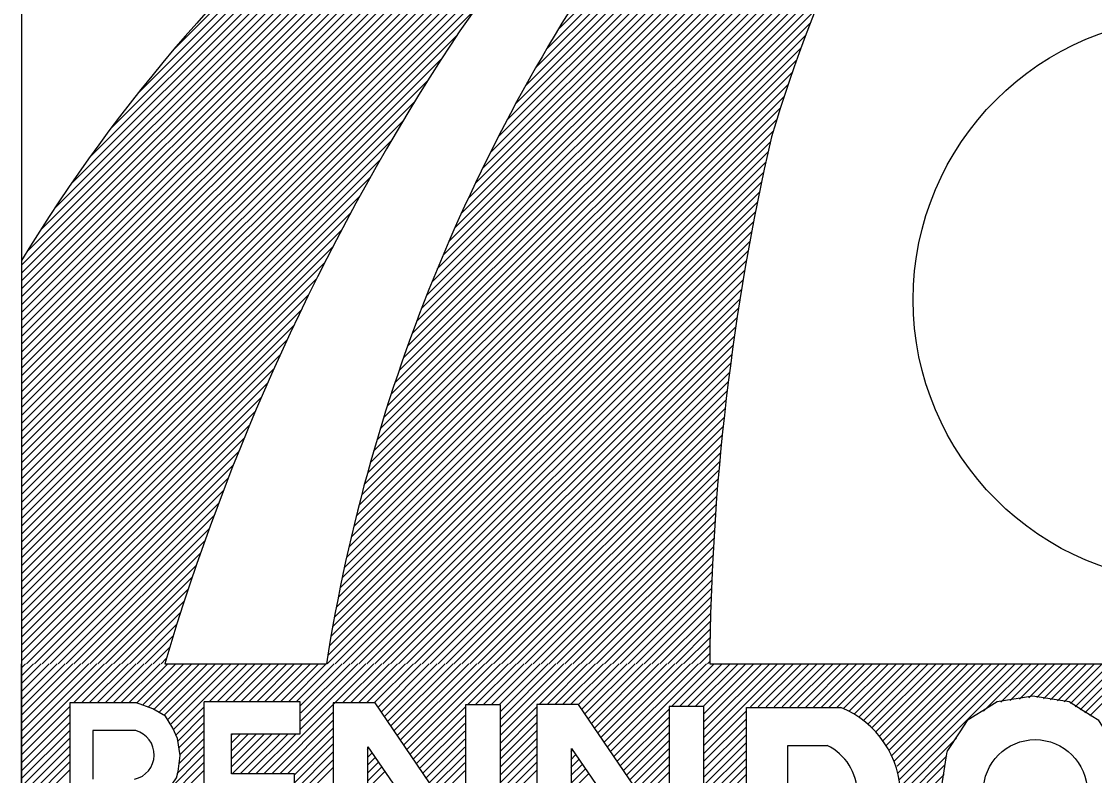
# Model space of a CAD drawing. Extents: x -5299 to 22597, y -19549 to -1808.
# Drawn here: x -3258.4 to -3204.5, y -17970.3 to -17932.4 of the extents above; entities that cross this region are included whole.
import ezdxf

# ---------------------------------------------------------------- set-up
doc = ezdxf.new("R2010")
doc.units = 0
doc.layers.add('Level 1', color=7, linetype='Continuous')

msp = doc.modelspace()

# ---------------------------------------------------------------- linework, layer by layer
at = {"layer": 'Level 1'}
for p, q in [((-3235.632, -17940.508), (-3196.955, -17901.832)), ((-3235.268, -17939.747), (-3197.686, -17902.165)), ((-3234.874, -17938.955), (-3198.429, -17902.51)), ((-3234.467, -17938.15), (-3199.199, -17902.883)), ((-3234.04, -17937.325), (-3199.988, -17903.274)), ((-3233.58, -17936.468), (-3200.796, -17903.684)), ((-3233.099, -17935.589), (-3201.637, -17904.127)), ((-3232.591, -17934.684), (-3202.509, -17904.601)), ((-3232.042, -17933.736), (-3203.411, -17905.106)), ((-3231.452, -17932.749), (-3204.352, -17905.649)), ((-3258.428, -17952.565), (-3212.399, -17906.537)), ((-3258.428, -17952.167), (-3213.088, -17906.828)), ((-3258.428, -17951.77), (-3213.778, -17907.12)), ((-3258.428, -17951.372), (-3214.488, -17907.432)), ((-3258.428, -17950.974), (-3215.199, -17907.746)), ((-3258.428, -17950.576), (-3215.932, -17908.08)), ((-3258.428, -17950.179), (-3216.668, -17908.418)), ((-3258.428, -17949.781), (-3217.424, -17908.777)), ((-3258.428, -17949.383), (-3218.188, -17909.144)), ((-3258.428, -17948.985), (-3218.972, -17909.529)), ((-3258.428, -17948.588), (-3219.769, -17909.929)), ((-3258.428, -17948.19), (-3220.581, -17910.343)), ((-3258.428, -17947.792), (-3221.418, -17910.783)), ((-3258.428, -17947.394), (-3222.267, -17911.234)), ((-3258.428, -17946.997), (-3223.145, -17911.714)), ((-3235.987, -17941.261), (-3206.332, -17911.607)), ((-3258.428, -17946.599), (-3224.047, -17912.218)), ((-3258.428, -17946.201), (-3224.968, -17912.741)), ((-3258.428, -17945.803), (-3225.927, -17913.303)), ((-3258.428, -17945.406), (-3226.92, -17913.898)), ((-3258.428, -17945.008), (-3227.947, -17914.527)), ((-3236.323, -17941.995), (-3208.814, -17914.486)), ((-3258.428, -17944.61), (-3229.015, -17915.197)), ((-3258.156, -17943.94), (-3230.135, -17915.92)), ((-3236.645, -17942.715), (-3210.26, -17916.33)), ((-3257.485, -17942.872), (-3231.322, -17916.709)), ((-3256.752, -17941.741), (-3232.581, -17917.57)), ((-3236.957, -17943.424), (-3211.191, -17917.658)), ((-3255.936, -17940.527), (-3233.931, -17918.522)), ((-3237.25, -17944.116), (-3211.919, -17918.784)), ((-3255.01, -17939.204), (-3235.406, -17919.599)), ((-3237.539, -17944.802), (-3212.576, -17919.839)), ((-3253.913, -17937.709), (-3237.06, -17920.856)), ((-3237.808, -17945.469), (-3213.176, -17920.837)), ((-3238.075, -17946.134), (-3213.729, -17921.788)), ((-3252.596, -17935.995), (-3238.952, -17922.35)), ((-3238.324, -17946.78), (-3214.245, -17922.701)), ((-3238.571, -17947.425), (-3214.729, -17923.583)), ((-3258.428, -17952.963), (-3229.436, -17923.971)), ((-3250.784, -17933.784), (-3241.261, -17924.261)), ((-3238.802, -17948.054), (-3215.173, -17924.425)), ((-3239.03, -17948.68), (-3215.593, -17925.243)), ((-3239.246, -17949.293), (-3215.995, -17926.042)), ((-3258.428, -17953.361), (-3231.883, -17926.816)), ((-3239.457, -17949.902), (-3216.369, -17926.814)), ((-3239.659, -17950.502), (-3216.724, -17927.567)), ((-3239.854, -17951.095), (-3217.067, -17928.307)), ((-3258.428, -17953.758), (-3233.452, -17928.782)), ((-3240.045, -17951.683), (-3217.384, -17929.022)), ((-3240.225, -17952.261), (-3217.692, -17929.728)), ((-3258.428, -17954.156), (-3234.659, -17930.387)), ((-3240.405, -17952.839), (-3217.984, -17930.417)), ((-3240.571, -17953.402), (-3218.262, -17931.093)), ((-3258.428, -17954.554), (-3235.682, -17931.808)), ((-3240.736, -17953.966), (-3218.53, -17931.76)), ((-3240.894, -17954.521), (-3218.783, -17932.41)), ((-3258.428, -17954.952), (-3236.57, -17933.094)), ((-3241.046, -17955.071), (-3219.031, -17933.055)), ((-3241.197, -17955.62), (-3219.261, -17933.684)), ((-3258.428, -17955.349), (-3237.356, -17934.278)), ((-3241.337, -17956.157), (-3219.489, -17934.309)), ((-3241.476, -17956.694), (-3219.701, -17934.919)), ((-3258.428, -17955.747), (-3238.033, -17935.352)), ((-3241.609, -17957.225), (-3219.911, -17935.526)), ((-3258.428, -17956.145), (-3238.681, -17936.398)), ((-3241.736, -17957.75), (-3220.106, -17936.12)), ((-3241.864, -17958.275), (-3220.299, -17936.71)), ((-3258.428, -17956.543), (-3239.283, -17937.398)), ((-3241.98, -17958.789), (-3220.48, -17937.289)), ((-3242.096, -17959.303), (-3220.656, -17937.863)), ((-3258.428, -17956.94), (-3239.855, -17938.368)), ((-3242.209, -17959.814), (-3220.804, -17938.408)), ((-3242.314, -17960.317), (-3220.917, -17938.919)), ((-3258.428, -17957.338), (-3240.405, -17939.315)), ((-3242.419, -17960.819), (-3221.03, -17939.43)), ((-3258.428, -17957.736), (-3240.922, -17940.231)), ((-3242.519, -17961.317), (-3221.143, -17939.941)), ((-3242.614, -17961.809), (-3221.247, -17940.442)), ((-3258.428, -17958.134), (-3241.416, -17941.122)), ((-3242.708, -17962.302), (-3221.351, -17940.944)), ((-3242.881, -17963.27), (-3221.551, -17941.94)), ((-3242.796, -17962.787), (-3221.454, -17941.446)), ((-3258.428, -17958.531), (-3241.897, -17942.001)), ((-3242.966, -17963.752), (-3221.647, -17942.433)), ((-3258.428, -17958.929), (-3242.345, -17942.847)), ((-3243.044, -17964.228), (-3221.742, -17942.926)), ((-3243.065, -17964.647), (-3221.833, -17943.415)), ((-3258.428, -17959.327), (-3242.784, -17943.683)), ((-3242.667, -17964.647), (-3221.92, -17943.899)), ((-3258.428, -17944.384), (-3258.428, -17964.647)), ((-3258.428, -17959.725), (-3243.202, -17944.499)), ((-3242.269, -17964.647), (-3222.006, -17944.384)), ((-3241.872, -17964.647), (-3222.092, -17944.867)), ((-3258.428, -17960.122), (-3243.605, -17945.3)), ((-3241.474, -17964.647), (-3222.171, -17945.344)), ((-3258.428, -17960.52), (-3243.995, -17946.088)), ((-3241.076, -17964.647), (-3222.249, -17945.82)), ((-3240.678, -17964.647), (-3222.328, -17946.297)), ((-3240.281, -17964.647), (-3222.402, -17946.768)), ((-3258.428, -17960.918), (-3244.368, -17946.859)), ((-3239.883, -17964.647), (-3222.472, -17947.236)), ((-3258.428, -17961.315), (-3244.733, -17947.621)), ((-3239.485, -17964.647), (-3222.543, -17947.705)), ((-3258.428, -17961.713), (-3245.08, -17948.366)), ((-3239.087, -17964.647), (-3222.613, -17948.172)), ((-3238.69, -17964.647), (-3222.676, -17948.633)), ((-3258.428, -17962.111), (-3245.421, -17949.104)), ((-3238.292, -17964.647), (-3222.74, -17949.095)), ((-3258.428, -17962.509), (-3245.746, -17949.827)), ((-3237.894, -17964.647), (-3222.803, -17949.556)), ((-3237.496, -17964.647), (-3222.862, -17950.012)), ((-3258.428, -17962.906), (-3246.065, -17950.543)), ((-3237.099, -17964.647), (-3222.918, -17950.466)), ((-3236.701, -17964.647), (-3222.974, -17950.92)), ((-3258.428, -17963.304), (-3246.37, -17951.247)), ((-3236.303, -17964.647), (-3223.03, -17951.374)), ((-3258.428, -17963.702), (-3246.669, -17951.943)), ((-3235.905, -17964.647), (-3223.08, -17951.821)), ((-3258.428, -17964.1), (-3246.958, -17952.63)), ((-3235.508, -17964.647), (-3223.129, -17952.268)), ((-3235.11, -17964.647), (-3223.178, -17952.715)), ((-3234.712, -17964.647), (-3223.225, -17953.16)), ((-3258.428, -17964.497), (-3247.237, -17953.307)), ((-3234.314, -17964.647), (-3223.267, -17953.6)), ((-3258.179, -17964.647), (-3247.512, -17953.98)), ((-3233.917, -17964.647), (-3223.31, -17954.04)), ((-3257.781, -17964.647), (-3247.773, -17954.639)), ((-3233.519, -17964.647), (-3223.352, -17954.48)), ((-3257.384, -17964.647), (-3248.034, -17955.297)), ((-3233.121, -17964.647), (-3223.391, -17954.917)), ((-3232.723, -17964.647), (-3223.427, -17955.35)), ((-3256.986, -17964.647), (-3248.28, -17955.941)), ((-3232.326, -17964.647), (-3223.462, -17955.784)), ((-3231.928, -17964.647), (-3223.498, -17956.217)), ((-3256.588, -17964.647), (-3248.524, -17956.583)), ((-3231.53, -17964.647), (-3223.53, -17956.646)), ((-3256.19, -17964.647), (-3248.76, -17957.217)), ((-3231.132, -17964.647), (-3223.559, -17957.073)), ((-3230.735, -17964.647), (-3223.588, -17957.501)), ((-3255.793, -17964.647), (-3248.989, -17957.843)), ((-3230.337, -17964.647), (-3223.618, -17957.928)), ((-3255.395, -17964.647), (-3249.216, -17958.468)), ((-3229.939, -17964.647), (-3223.642, -17958.35)), ((-3254.997, -17964.647), (-3249.43, -17959.079)), ((-3229.541, -17964.647), (-3223.666, -17958.771)), ((-3229.144, -17964.647), (-3223.689, -17959.192)), ((-3254.599, -17964.647), (-3249.643, -17959.691)), ((-3228.746, -17964.647), (-3223.712, -17959.613)), ((-3254.202, -17964.647), (-3249.849, -17960.294)), ((-3228.348, -17964.647), (-3223.73, -17960.029)), ((-3227.95, -17964.647), (-3223.747, -17960.444)), ((-3253.804, -17964.647), (-3250.049, -17960.891)), ((-3227.553, -17964.647), (-3223.765, -17960.859)), ((-3227.155, -17964.647), (-3223.782, -17961.274)), ((-3253.406, -17964.647), (-3250.248, -17961.489)), ((-3226.757, -17964.647), (-3223.794, -17961.684)), ((-3253.008, -17964.647), (-3250.435, -17962.073)), ((-3226.359, -17964.647), (-3223.806, -17962.093)), ((-3252.611, -17964.647), (-3250.621, -17962.657)), ((-3225.962, -17964.647), (-3223.817, -17962.503)), ((-3225.564, -17964.647), (-3223.829, -17962.912)), ((-3252.213, -17964.647), (-3250.804, -17963.238)), ((-3225.166, -17964.647), (-3223.836, -17963.316)), ((-3251.815, -17964.647), (-3250.977, -17963.809)), ((-3224.768, -17964.647), (-3223.842, -17963.72)), ((-3251.418, -17964.647), (-3251.151, -17964.38)), ((-3224.371, -17964.647), (-3223.848, -17964.124)), ((-3223.973, -17964.647), (-3223.853, -17964.527)), ((-3258.428, -17964.846), (-3258.228, -17964.647)), ((-3258.428, -17965.244), (-3257.83, -17964.647)), ((-3258.428, -17965.642), (-3257.433, -17964.647)), ((-3258.428, -17966.04), (-3257.035, -17964.647)), ((-3258.428, -17966.437), (-3256.637, -17964.647)), ((-3258.428, -17966.835), (-3256.239, -17964.647)), ((-3258.428, -17967.233), (-3255.842, -17964.647)), ((-3258.428, -17967.631), (-3255.444, -17964.647)), ((-3258.428, -17968.028), (-3255.046, -17964.647)), ((-3258.428, -17968.426), (-3254.648, -17964.647)), ((-3258.428, -17968.824), (-3254.251, -17964.647)), ((-3258.428, -17977.233), (-3258.428, -17964.647)), ((-3255.818, -17966.612), (-3253.853, -17964.647)), ((-3255.42, -17966.612), (-3253.455, -17964.647)), ((-3255.022, -17966.612), (-3253.057, -17964.647)), ((-3254.625, -17966.612), (-3252.66, -17964.647)), ((-3254.227, -17966.612), (-3252.262, -17964.647)), ((-3253.829, -17966.612), (-3251.864, -17964.647)), ((-3253.431, -17966.612), (-3251.466, -17964.647)), ((-3253.034, -17966.612), (-3251.069, -17964.647)), ((-3252.641, -17966.617), (-3250.671, -17964.647)), ((-3252.349, -17966.723), (-3250.273, -17964.647)), ((-3252.057, -17966.829), (-3249.875, -17964.647)), ((-3251.773, -17966.943), (-3249.478, -17964.647)), ((-3251.523, -17967.089), (-3249.08, -17964.647)), ((-3251.272, -17967.236), (-3248.682, -17964.647)), ((-3251.232, -17964.647), (-3243.112, -17964.647)), ((-3251.091, -17967.453), (-3248.284, -17964.647)), ((-3250.938, -17967.698), (-3247.887, -17964.647)), ((-3250.792, -17967.95), (-3247.489, -17964.647)), ((-3248.996, -17966.551), (-3247.091, -17964.647)), ((-3248.598, -17966.551), (-3246.693, -17964.647)), ((-3248.2, -17966.551), (-3246.296, -17964.647)), ((-3247.802, -17966.551), (-3245.898, -17964.647)), ((-3247.405, -17966.551), (-3245.5, -17964.647)), ((-3247.007, -17966.551), (-3245.102, -17964.647)), ((-3246.609, -17966.551), (-3244.705, -17964.647)), ((-3246.253, -17970.172), (-3240.727, -17964.647)), ((-3246.211, -17966.551), (-3244.307, -17964.647)), ((-3245.814, -17966.551), (-3243.909, -17964.647)), ((-3245.416, -17966.551), (-3243.511, -17964.647)), ((-3245.018, -17966.551), (-3243.114, -17964.647)), ((-3244.62, -17966.551), (-3242.716, -17964.647)), ((-3244.43, -17967.951), (-3241.125, -17964.647)), ((-3244.43, -17966.758), (-3242.318, -17964.647)), ((-3244.391, -17967.117), (-3241.92, -17964.647)), ((-3244.391, -17967.515), (-3241.523, -17964.647)), ((-3242.276, -17966.593), (-3240.329, -17964.647)), ((-3241.878, -17966.593), (-3239.932, -17964.647)), ((-3241.481, -17966.593), (-3239.534, -17964.647)), ((-3241.083, -17966.593), (-3239.136, -17964.647)), ((-3240.688, -17966.597), (-3238.738, -17964.647)), ((-3240.527, -17966.833), (-3238.341, -17964.647)), ((-3240.366, -17967.07), (-3237.943, -17964.647)), ((-3240.205, -17967.307), (-3237.545, -17964.647)), ((-3240.044, -17967.543), (-3237.148, -17964.647)), ((-3239.883, -17967.78), (-3236.75, -17964.647)), ((-3239.722, -17968.017), (-3236.352, -17964.647)), ((-3239.561, -17968.254), (-3235.954, -17964.647)), ((-3239.4, -17968.49), (-3235.557, -17964.647)), ((-3239.239, -17968.727), (-3235.159, -17964.647)), ((-3239.078, -17968.964), (-3234.761, -17964.647)), ((-3238.917, -17969.2), (-3234.363, -17964.647)), ((-3236.013, -17966.694), (-3233.966, -17964.647)), ((-3235.615, -17966.694), (-3233.568, -17964.647)), ((-3235.217, -17966.694), (-3233.17, -17964.647)), ((-3234.82, -17966.694), (-3232.772, -17964.647)), ((-3234.439, -17966.711), (-3232.375, -17964.647)), ((-3234.368, -17968.232), (-3230.784, -17964.647)), ((-3234.368, -17967.834), (-3231.181, -17964.647)), ((-3234.368, -17967.436), (-3231.579, -17964.647)), ((-3234.368, -17967.038), (-3231.977, -17964.647)), ((-3232.422, -17966.683), (-3230.386, -17964.647)), ((-3232.024, -17966.683), (-3229.988, -17964.647)), ((-3231.606, -17966.662), (-3229.59, -17964.647)), ((-3231.208, -17966.662), (-3229.193, -17964.647)), ((-3230.81, -17966.662), (-3228.795, -17964.647)), ((-3230.444, -17966.693), (-3228.397, -17964.647)), ((-3230.283, -17966.93), (-3227.999, -17964.647)), ((-3230.121, -17967.167), (-3227.602, -17964.647)), ((-3229.96, -17967.403), (-3227.204, -17964.647)), ((-3229.799, -17967.64), (-3226.806, -17964.647)), ((-3229.638, -17967.877), (-3226.408, -17964.647)), ((-3229.477, -17968.113), (-3226.011, -17964.647)), ((-3229.316, -17968.35), (-3225.613, -17964.647)), ((-3229.155, -17968.587), (-3225.215, -17964.647)), ((-3228.994, -17968.823), (-3224.817, -17964.647)), ((-3228.833, -17969.06), (-3224.42, -17964.647)), ((-3228.672, -17969.297), (-3224.022, -17964.647)), ((-3225.74, -17966.763), (-3223.624, -17964.647)), ((-3225.342, -17966.763), (-3223.226, -17964.647)), ((-3224.945, -17966.763), (-3222.829, -17964.647)), ((-3224.547, -17966.763), (-3222.431, -17964.647)), ((-3224.181, -17966.795), (-3222.033, -17964.647)), ((-3224.147, -17967.159), (-3221.635, -17964.647)), ((-3224.147, -17967.556), (-3221.238, -17964.647)), ((-3224.147, -17967.954), (-3220.84, -17964.647)), ((-3224.147, -17968.352), (-3220.442, -17964.647)), ((-3224.147, -17968.75), (-3220.044, -17964.647)), ((-3223.855, -17964.647), (-3193.788, -17964.647)), ((-3221.814, -17966.815), (-3219.647, -17964.647)), ((-3221.417, -17966.815), (-3219.249, -17964.647)), ((-3221.019, -17966.815), (-3218.851, -17964.647)), ((-3220.621, -17966.815), (-3218.453, -17964.647)), ((-3220.223, -17966.815), (-3218.056, -17964.647)), ((-3219.826, -17966.815), (-3217.658, -17964.647)), ((-3219.429, -17966.815), (-3217.26, -17964.647)), ((-3219.032, -17966.816), (-3216.862, -17964.647)), ((-3218.635, -17966.817), (-3216.465, -17964.647)), ((-3218.257, -17966.837), (-3216.067, -17964.647)), ((-3217.863, -17966.84), (-3215.669, -17964.647)), ((-3217.465, -17966.84), (-3215.271, -17964.647)), ((-3217.126, -17966.899), (-3214.874, -17964.647)), ((-3216.863, -17967.034), (-3214.476, -17964.647)), ((-3216.567, -17967.136), (-3214.078, -17964.647)), ((-3216.36, -17967.326), (-3213.68, -17964.647)), ((-3216.13, -17967.494), (-3213.283, -17964.647)), ((-3215.911, -17967.673), (-3212.885, -17964.647)), ((-3215.705, -17967.865), (-3212.487, -17964.647)), ((-3215.51, -17968.068), (-3212.089, -17964.647)), ((-3215.327, -17968.282), (-3211.692, -17964.647)), ((-3215.156, -17968.508), (-3211.294, -17964.647)), ((-3214.996, -17968.747), (-3210.896, -17964.647)), ((-3214.85, -17968.998), (-3210.498, -17964.647)), ((-3214.716, -17969.262), (-3210.101, -17964.647)), ((-3214.597, -17969.54), (-3209.703, -17964.647)), ((-3214.446, -17969.788), (-3209.305, -17964.647)), ((-3214.398, -17970.138), (-3208.907, -17964.647)), ((-3214.351, -17970.488), (-3208.51, -17964.647)), ((-3214.304, -17970.839), (-3208.112, -17964.647)), ((-3210.094, -17967.027), (-3207.714, -17964.647)), ((-3209.239, -17966.569), (-3207.316, -17964.647)), ((-3208.767, -17966.495), (-3206.919, -17964.647)), ((-3208.295, -17966.421), (-3206.521, -17964.647)), ((-3207.824, -17966.347), (-3206.123, -17964.647)), ((-3207.423, -17966.345), (-3205.725, -17964.647)), ((-3207.079, -17966.398), (-3205.328, -17964.647)), ((-3206.735, -17966.452), (-3204.93, -17964.647)), ((-3206.391, -17966.506), (-3204.532, -17964.647)), ((-3206.047, -17966.56), (-3204.134, -17964.647)), ((-3205.737, -17966.647), (-3203.737, -17964.647)), ((-3205.492, -17966.8), (-3203.339, -17964.647)), ((-3205.248, -17966.954), (-3202.941, -17964.647)), ((-3205.004, -17967.107), (-3202.543, -17964.647)), ((-3204.76, -17967.261), (-3202.146, -17964.647)), ((-3242.762, -17966.599), (-3242.762, -17975.696)), ((-3232.541, -17966.683), (-3232.541, -17975.78)), ((-3258.428, -17969.222), (-3256.001, -17966.795)), ((-3258.428, -17969.619), (-3256.022, -17967.214)), ((-3250.671, -17968.226), (-3249.261, -17966.817)), ((-3250.574, -17968.527), (-3249.261, -17967.215)), ((-3245.855, -17970.172), (-3242.762, -17967.08)), ((-3238.756, -17969.437), (-3236.123, -17966.804)), ((-3238.595, -17969.674), (-3236.161, -17967.24)), ((-3234.368, -17968.629), (-3232.541, -17966.802)), ((-3234.368, -17969.027), (-3232.541, -17967.2)), ((-3228.511, -17969.534), (-3225.897, -17966.92)), ((-3224.147, -17969.147), (-3222.026, -17967.027)), ((-3222.009, -17975.762), (-3222.009, -17966.84)), ((-3222.009, -17966.84), (-3217.264, -17966.84)), ((-3258.428, -17970.017), (-3256.021, -17967.61)), ((-3250.52, -17968.871), (-3249.261, -17967.612)), ((-3245.457, -17970.172), (-3242.762, -17967.477)), ((-3238.433, -17969.91), (-3236.161, -17967.638)), ((-3234.368, -17969.425), (-3232.541, -17967.598)), ((-3228.35, -17969.77), (-3225.899, -17967.319)), ((-3228.189, -17970.007), (-3225.894, -17967.712)), ((-3224.147, -17969.545), (-3222.026, -17967.424)), ((-3224.147, -17969.943), (-3222.026, -17967.822)), ((-3258.428, -17970.415), (-3256.019, -17968.007)), ((-3250.466, -17969.215), (-3249.261, -17968.01)), ((-3247.883, -17968.223), (-3247.817, -17968.157)), ((-3247.883, -17968.621), (-3247.42, -17968.157)), ((-3247.883, -17969.018), (-3247.022, -17968.157)), ((-3247.883, -17969.416), (-3246.624, -17968.157)), ((-3247.883, -17969.814), (-3246.226, -17968.157)), ((-3247.844, -17970.172), (-3245.829, -17968.157)), ((-3247.446, -17970.172), (-3245.431, -17968.157)), ((-3247.048, -17970.172), (-3245.033, -17968.157)), ((-3246.65, -17970.172), (-3244.635, -17968.157)), ((-3245.059, -17970.172), (-3242.762, -17967.875)), ((-3244.717, -17970.228), (-3242.762, -17968.273)), ((-3238.272, -17970.147), (-3236.161, -17968.036)), ((-3234.368, -17969.823), (-3232.541, -17967.995)), ((-3228.028, -17970.244), (-3225.901, -17968.117)), ((-3224.147, -17970.341), (-3222.026, -17968.22)), ((-3258.428, -17970.813), (-3256.018, -17968.403)), ((-3258.428, -17971.21), (-3256.017, -17968.799)), ((-3250.609, -17970.153), (-3249.261, -17968.806)), ((-3250.509, -17969.655), (-3249.261, -17968.408)), ((-3244.717, -17970.626), (-3242.762, -17968.671)), ((-3241.053, -17968.95), (-3240.995, -17968.892)), ((-3238.111, -17970.384), (-3236.161, -17968.434)), ((-3237.95, -17970.62), (-3236.161, -17968.831)), ((-3234.368, -17970.22), (-3232.541, -17968.393)), ((-3234.368, -17970.618), (-3232.541, -17968.791)), ((-3227.867, -17970.48), (-3225.902, -17968.516)), ((-3227.705, -17970.717), (-3225.903, -17968.915)), ((-3224.147, -17970.738), (-3222.026, -17968.618)), ((-3219.935, -17973.549), (-3219.935, -17968.75)), ((-3219.935, -17968.75), (-3217.956, -17968.75)), ((-3214.256, -17971.189), (-3211.456, -17968.388)), ((-3258.428, -17971.608), (-3256.015, -17969.196)), ((-3251.032, -17970.974), (-3249.261, -17969.203)), ((-3244.717, -17971.023), (-3242.762, -17969.068)), ((-3241.052, -17969.347), (-3240.833, -17969.128)), ((-3241.052, -17969.744), (-3240.672, -17969.364)), ((-3237.789, -17970.857), (-3236.161, -17969.229)), ((-3234.368, -17971.016), (-3232.541, -17969.189)), ((-3230.827, -17969.065), (-3230.75, -17968.989)), ((-3230.827, -17969.463), (-3230.589, -17969.225)), ((-3230.827, -17969.861), (-3230.428, -17969.462)), ((-3227.544, -17970.954), (-3225.894, -17969.303)), ((-3224.147, -17971.136), (-3222.026, -17969.015)), ((-3224.147, -17971.534), (-3222.026, -17969.413)), ((-3214.273, -17971.603), (-3211.939, -17969.269)), ((-3258.428, -17972.006), (-3256.014, -17969.592)), ((-3258.428, -17972.404), (-3256.013, -17969.989)), ((-3254.874, -17975.612), (-3249.261, -17969.999)), ((-3254.851, -17975.191), (-3249.261, -17969.601)), ((-3247.086, -17974.187), (-3242.762, -17969.864)), ((-3244.717, -17971.421), (-3242.762, -17969.466)), ((-3241.051, -17970.142), (-3240.51, -17969.6)), ((-3241.051, -17970.539), (-3240.348, -17969.837)), ((-3237.628, -17971.094), (-3236.161, -17969.627)), ((-3234.368, -17971.414), (-3232.541, -17969.586)), ((-3234.368, -17971.811), (-3232.541, -17969.984)), ((-3230.827, -17970.259), (-3230.267, -17969.698)), ((-3230.827, -17970.656), (-3230.105, -17969.935)), ((-3227.383, -17971.19), (-3225.894, -17969.701)), ((-3224.147, -17971.932), (-3222.026, -17969.811)), ((-3214.314, -17971.997), (-3212.054, -17969.738)), ((-3241.051, -17970.936), (-3240.187, -17970.073)), ((-3237.467, -17971.33), (-3236.161, -17970.025)), ((-3230.827, -17971.054), (-3229.944, -17970.171)), ((-3227.222, -17971.427), (-3225.894, -17970.098)), ((-3224.147, -17972.329), (-3222.026, -17970.209)), ((-3214.429, -17972.555), (-3212.081, -17970.207))]:
    msp.add_line(p, q, dxfattribs=at)
for points in [[(-3193.788, -17933.315), (-3193.788, -17900.9), (-3258.428, -17900.9), (-3258.428, -17977.233), (-3193.788, -17977.233), (-3193.788, -17959.384)], [(-3249.261, -17966.551), (-3249.261, -17975.748), (-3244.157, -17975.748), (-3244.157, -17974.187), (-3247.928, -17974.187), (-3247.928, -17971.612), (-3244.717, -17971.612), (-3244.717, -17970.172), (-3247.883, -17970.172), (-3247.883, -17968.157), (-3244.43, -17968.157), (-3244.43, -17966.551), (-3249.246, -17966.551)], [(-3242.762, -17975.696), (-3241.018, -17975.693), (-3241.026, -17968.814), (-3236.279, -17975.738), (-3234.368, -17975.738), (-3234.368, -17966.711), (-3236.116, -17966.711), (-3236.116, -17973.283), (-3240.663, -17966.6), (-3242.762, -17966.599)], [(-3232.541, -17975.78), (-3230.797, -17975.777), (-3230.804, -17968.898), (-3226.058, -17975.822), (-3224.147, -17975.822), (-3224.147, -17966.795), (-3225.894, -17966.795), (-3225.894, -17973.367), (-3230.442, -17966.684), (-3232.541, -17966.683)], [(-3205.093, -17967.007), (-3205.806, -17966.559), (-3207.615, -17966.277), (-3209.419, -17966.559), (-3210.133, -17967.007), (-3210.515, -17967.247), (-3210.919, -17967.501), (-3211.285, -17968.057), (-3211.94, -17969.059)], [(-3204.71, -17967.247), (-3205.093, -17967.007)], [(-3205.093, -17974.993), (-3204.709, -17974.753), (-3204.305, -17974.499), (-3203.943, -17973.943), (-3203.284, -17972.934), (-3203.237, -17972.629), (-3202.985, -17971), (-3203.236, -17969.383), (-3203.284, -17969.066), (-3203.935, -17968.069), (-3204.305, -17967.501), (-3204.691, -17967.259)], [(-3252.687, -17968.002), (-3254.836, -17968.002), (-3254.836, -17970.443)], [(-3211.945, -17969.074), (-3211.992, -17969.371), (-3212.24, -17971), (-3211.992, -17972.629), (-3211.944, -17972.934), (-3211.285, -17973.943), (-3210.919, -17974.499), (-3210.515, -17974.753), (-3210.133, -17974.993), (-3209.419, -17975.441), (-3207.615, -17975.724), (-3205.806, -17975.441), (-3205.093, -17974.993)]]:
    msp.add_lwpolyline(points, dxfattribs=at)
msp.add_lwpolyline([(-3256.001, -17966.612), (-3255.993, -17975.767), (-3254.875, -17975.767), (-3254.846, -17971.821), (-3252.373, -17971.821), (-3251.357, -17971.431), (-3250.64, -17970.369), (-3250.559, -17970.058), (-3250.459, -17969.257), (-3250.594, -17968.4), (-3250.821, -17967.884), (-3251.2, -17967.278), (-3251.821, -17966.915), (-3252.654, -17966.612)], close=True, dxfattribs=at)
for centre, radius in [((-3199.425, -17946.349), 14.209), ((-3207.504, -17971.064), 2.607)]:
    msp.add_circle(centre, radius, dxfattribs=at)
for centre, radius, start, end in [((-3167.089, -17980.056), 83.863, 109.28863, 146.92331), ((-3167.089, -17980.056), 83.863, 109.28863, 146.92331), ((-3146.544, -17960.265), 77.426, 145.89057, 163.41359), ((-3187.795, -17987.256), 82.625, 129.35719, 148.74373), ((-3155.986, -17978.409), 88.207, 143.93622, 171.02382), ((-3155.986, -17978.409), 88.207, 143.93622, 171.02382), ((-3136.969, -17998.498), 119.171, 147.39676, 163.49749), ((-3136.969, -17998.498), 119.171, 147.39676, 163.49749), ((-3101.26, -17965.604), 122.599, 167.06636, 179.55285), ((-3219.079, -17971.301), 4.816, 292.1496, 67.8504), ((-3253.022, -17969.218), 1.261, 282.7328, 74.6345), ((-3219.101, -17971.15), 2.658, 295.505, 64.495)]:
    msp.add_arc(centre, radius, start, end, dxfattribs=at)

doc.saveas('drawing.dxf')
